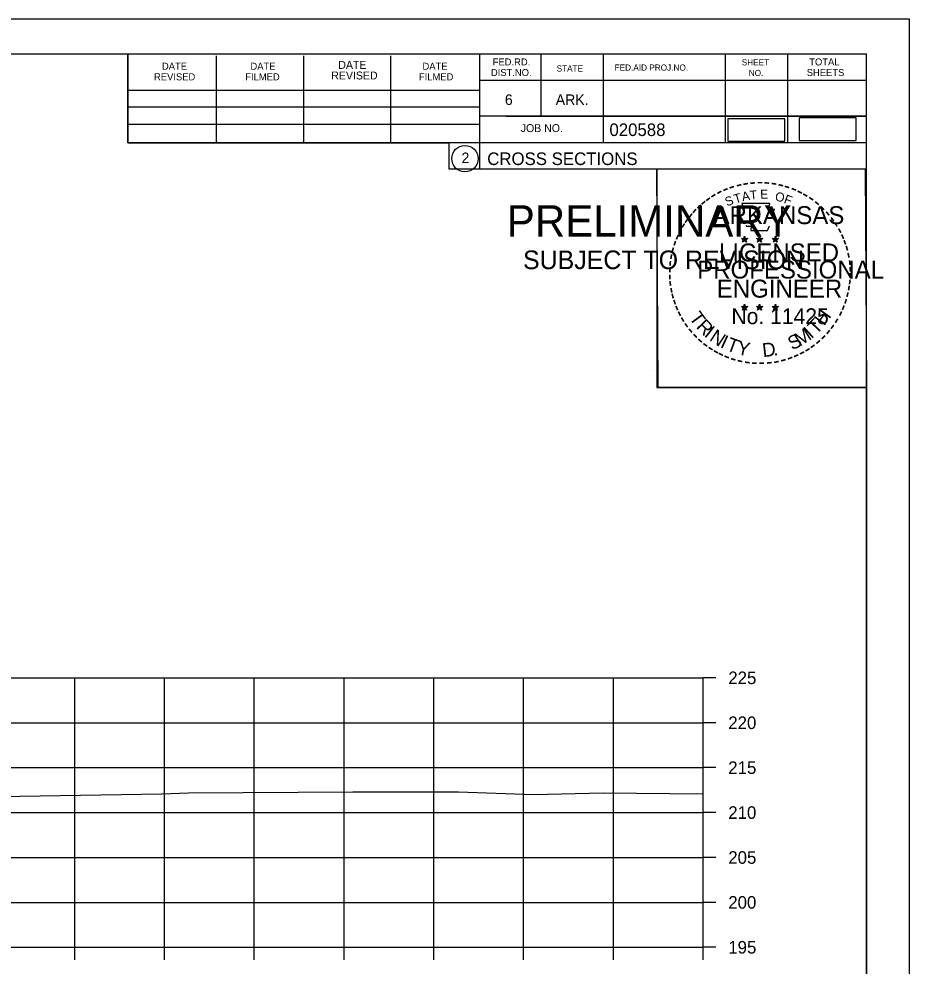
# Model space of a CAD drawing. Extents: x 1368968 to 1369915, y 377395 to 380381.
# Drawn here: x 1369201.9 to 1369301.1, y 379222.3 to 379327.7 of the extents above; entities that cross this region are included whole.
import ezdxf

# ---------------------------------------------------------------- set-up
doc = ezdxf.new("R2010")
doc.units = 0
for name, color, linetype in [('Default', 7, 'Continuous'), ('S_BREAKLINE_ANNOT', 7, 'Continuous'), ('S_BRIDGE', 7, 'Continuous'), ('S_BRIDGE_ANNOT', 7, 'Continuous'), ('S_BUILDING_ANNOT', 7, 'Continuous'), ('S_CAL_CORNER', 7, 'Continuous'), ('S_CTL_TABLE', 7, 'Continuous'), ('S_DITCHLINE_ANNOT', 7, 'Continuous'), ('S_DROP_INLET', 7, 'Continuous')]:
    doc.layers.add(name, color=color, linetype=linetype)

msp = doc.modelspace()

# ---------------------------------------------------------------- linework, layer by layer
at = {"layer": 'Default'}
for points in [[(1369280.88, 379314.11), (1369287.22, 379314.11), (1369287.22, 379316.63), (1369280.88, 379316.63)], [(1369288.84, 379314.19), (1369295.18, 379314.19), (1369295.18, 379316.71), (1369288.84, 379316.71)]]:
    msp.add_lwpolyline(points, close=True, dxfattribs=at)
at = {"layer": 'S_BREAKLINE_ANNOT'}
for p, q in [((1369278.13, 379224.38), (1369278.13, 379254.38)), ((1369279.53, 379254.38), (1369278.13, 379254.38)), ((1369279.53, 379249.38), (1369278.13, 379249.38)), ((1369279.53, 379244.38), (1369278.13, 379244.38)), ((1369279.53, 379239.38), (1369278.13, 379239.38)), ((1369279.53, 379234.38), (1369278.13, 379234.38)), ((1369279.53, 379229.38), (1369278.13, 379229.38)), ((1368998.13, 379224.38), (1369278.13, 379224.38)), ((1369208.13, 379222.98), (1369208.13, 379224.38)), ((1369218.13, 379222.98), (1369218.13, 379224.38)), ((1369228.13, 379222.98), (1369228.13, 379224.38)), ((1369238.13, 379222.98), (1369238.13, 379224.38)), ((1369248.13, 379222.98), (1369248.13, 379224.38)), ((1369258.13, 379222.98), (1369258.13, 379224.38)), ((1369268.13, 379222.98), (1369268.13, 379224.38)), ((1369278.13, 379222.98), (1369278.13, 379224.38)), ((1369279.53, 379224.38), (1369278.13, 379224.38))]:
    msp.add_line(p, q, dxfattribs=at)
at = {"layer": 'S_BRIDGE_ANNOT'}
for p, q in [((1368980.13, 379323.84), (1369296.31, 379323.84)), ((1369214.05, 379313.96), (1369214.05, 379323.84)), ((1369223.91, 379313.96), (1369223.91, 379323.64)), ((1369233.67, 379313.96), (1369233.67, 379323.64)), ((1369243.35, 379313.96), (1369243.35, 379323.64)), ((1369253.21, 379323.84), (1369253.21, 379311.04)), ((1369260.05, 379323.84), (1369260.05, 379316.9)), ((1369266.99, 379323.84), (1369266.99, 379313.96)), ((1369280.57, 379323.84), (1369280.57, 379313.96)), ((1369287.51, 379323.84), (1369287.51, 379313.96)), ((1369296.31, 379118.38), (1369296.31, 379323.84)), ((1369296.31, 379320.9), (1369253.21, 379320.9)), ((1369296.31, 379320.92), (1369296.31, 379320.92)), ((1369214.05, 379319.82), (1369253.21, 379319.82)), ((1369214.05, 379317.96), (1369253.21, 379317.96)), ((1369296.31, 379316.9), (1369253.21, 379316.9)), ((1369256.17, 379316.9), (1369296.31, 379316.9)), ((1369214.05, 379313.96), (1369214.05, 379316.02)), ((1369214.05, 379316.02), (1369253.21, 379316.02)), ((1369296.31, 379313.96), (1369214.05, 379313.96)), ((1369253.21, 379311.04), (1369296.31, 379311.04))]:
    msp.add_line(p, q, dxfattribs=at)
msp.add_circle((1369251.6, 379312.18), 1.47, dxfattribs=at)
at = {"layer": 'S_BUILDING_ANNOT'}
for p, q in [((1369282.4, 379303.3), (1369282.75, 379303.19)), ((1369282.4, 379303.3), (1369282.65, 379303.25)), ((1369282.4, 379303.3), (1369282.64, 379303.17)), ((1369282.53, 379302.89), (1369282.75, 379303.19)), ((1369282.53, 379302.89), (1369282.66, 379303.13)), ((1369282.53, 379302.89), (1369282.75, 379303.11)), ((1369282.75, 379303.55), (1369282.71, 379303.3)), ((1369282.75, 379303.19), (1369282.75, 379303.55)), ((1369282.75, 379303.55), (1369282.8, 379303.3)), ((1369283.09, 379303.3), (1369282.75, 379303.19)), ((1369282.96, 379302.89), (1369282.75, 379303.19)), ((1369282.96, 379302.89), (1369282.75, 379303.1)), ((1369283.09, 379303.3), (1369282.81, 379303.25)), ((1369282.96, 379302.89), (1369282.82, 379303.18)), ((1369283.09, 379303.3), (1369282.89, 379303.19)), ((1369284.07, 379303.3), (1369284.42, 379303.19)), ((1369284.07, 379303.3), (1369284.32, 379303.25)), ((1369284.07, 379303.3), (1369284.31, 379303.17)), ((1369284.2, 379302.89), (1369284.42, 379303.19)), ((1369284.2, 379302.89), (1369284.33, 379303.13)), ((1369284.2, 379302.89), (1369284.42, 379303.11)), ((1369284.42, 379303.55), (1369284.38, 379303.3)), ((1369284.42, 379303.19), (1369284.42, 379303.55)), ((1369284.42, 379303.55), (1369284.47, 379303.3)), ((1369284.76, 379303.3), (1369284.42, 379303.19)), ((1369284.63, 379302.89), (1369284.42, 379303.19)), ((1369284.63, 379302.89), (1369284.42, 379303.1)), ((1369284.76, 379303.3), (1369284.48, 379303.25)), ((1369284.63, 379302.89), (1369284.49, 379303.18)), ((1369284.76, 379303.3), (1369284.56, 379303.19)), ((1369285.83, 379303.28), (1369286.18, 379303.17)), ((1369285.83, 379303.28), (1369286.09, 379303.24)), ((1369285.83, 379303.28), (1369286.07, 379303.16)), ((1369285.97, 379302.88), (1369286.18, 379303.17)), ((1369285.97, 379302.88), (1369286.09, 379303.12)), ((1369285.97, 379302.88), (1369286.18, 379303.09)), ((1369286.18, 379303.54), (1369286.14, 379303.29)), ((1369286.18, 379303.17), (1369286.18, 379303.54)), ((1369286.18, 379303.54), (1369286.23, 379303.29)), ((1369286.53, 379303.28), (1369286.18, 379303.17)), ((1369286.39, 379302.88), (1369286.18, 379303.17)), ((1369286.39, 379302.88), (1369286.18, 379303.09)), ((1369286.53, 379303.28), (1369286.24, 379303.24)), ((1369286.39, 379302.88), (1369286.26, 379303.17)), ((1369286.53, 379303.28), (1369286.32, 379303.18)), ((1369282.39, 379295.72), (1369282.74, 379295.61)), ((1369282.39, 379295.72), (1369282.65, 379295.68)), ((1369282.39, 379295.72), (1369282.63, 379295.6)), ((1369282.53, 379295.32), (1369282.74, 379295.61)), ((1369282.53, 379295.32), (1369282.65, 379295.56)), ((1369282.74, 379295.98), (1369282.7, 379295.73)), ((1369282.74, 379295.61), (1369282.74, 379295.98)), ((1369282.74, 379295.98), (1369282.79, 379295.73)), ((1369283.09, 379295.72), (1369282.74, 379295.61)), ((1369282.96, 379295.32), (1369282.74, 379295.61)), ((1369283.09, 379295.72), (1369282.8, 379295.67)), ((1369282.96, 379295.32), (1369282.82, 379295.61)), ((1369283.09, 379295.72), (1369282.89, 379295.62)), ((1369284.06, 379295.72), (1369284.41, 379295.61)), ((1369284.06, 379295.72), (1369284.32, 379295.68)), ((1369284.06, 379295.72), (1369284.3, 379295.6)), ((1369284.2, 379295.32), (1369284.41, 379295.61)), ((1369284.2, 379295.32), (1369284.32, 379295.56)), ((1369284.41, 379295.98), (1369284.37, 379295.73)), ((1369284.41, 379295.61), (1369284.41, 379295.98)), ((1369284.41, 379295.98), (1369284.46, 379295.73)), ((1369284.76, 379295.72), (1369284.41, 379295.61)), ((1369284.63, 379295.32), (1369284.41, 379295.61)), ((1369284.76, 379295.72), (1369284.47, 379295.67)), ((1369284.63, 379295.32), (1369284.49, 379295.61)), ((1369284.76, 379295.72), (1369284.56, 379295.62)), ((1369285.83, 379295.71), (1369286.18, 379295.6)), ((1369285.83, 379295.71), (1369286.08, 379295.67)), ((1369285.83, 379295.71), (1369286.07, 379295.59)), ((1369285.96, 379295.31), (1369286.18, 379295.6)), ((1369285.96, 379295.31), (1369286.09, 379295.55)), ((1369286.18, 379295.97), (1369286.14, 379295.72)), ((1369286.18, 379295.6), (1369286.18, 379295.97)), ((1369286.18, 379295.97), (1369286.23, 379295.72)), ((1369286.53, 379295.71), (1369286.18, 379295.6)), ((1369286.39, 379295.31), (1369286.18, 379295.6)), ((1369286.53, 379295.71), (1369286.24, 379295.66)), ((1369286.39, 379295.31), (1369286.26, 379295.6)), ((1369286.53, 379295.71), (1369286.32, 379295.61)), ((1369282.53, 379295.32), (1369282.74, 379295.53)), ((1369282.96, 379295.32), (1369282.74, 379295.53)), ((1369284.2, 379295.32), (1369284.41, 379295.53)), ((1369284.63, 379295.32), (1369284.41, 379295.53)), ((1369285.96, 379295.31), (1369286.18, 379295.52)), ((1369286.39, 379295.31), (1369286.18, 379295.52))]:
    msp.add_line(p, q, dxfattribs=at)
for points in [[(1369282.44, 379307.17), (1369282.71, 379306.35)], [(1369285.95, 379306.25), (1369286.09, 379306.54), (1369285.41, 379306.51), (1369285.56, 379307.17), (1369282.44, 379307.17)], [(1369282.93, 379304.75), (1369282.93, 379304.66), (1369283.49, 379304.65), (1369283.44, 379304.17), (1369285.31, 379304.17), (1369285.51, 379304.71)], [(1369282.75, 379303.55), (1369282.96, 379302.89), (1369282.4, 379303.3), (1369283.09, 379303.3), (1369282.53, 379302.89), (1369282.75, 379303.55)], [(1369284.42, 379303.55), (1369284.63, 379302.89), (1369284.07, 379303.3), (1369284.76, 379303.3), (1369284.2, 379302.89), (1369284.42, 379303.55)], [(1369286.18, 379303.54), (1369286.39, 379302.88), (1369285.83, 379303.28), (1369286.53, 379303.28), (1369285.97, 379302.88), (1369286.18, 379303.54)], [(1369282.74, 379295.98), (1369282.96, 379295.32), (1369282.39, 379295.72), (1369283.09, 379295.72), (1369282.53, 379295.32), (1369282.74, 379295.98)], [(1369284.41, 379295.98), (1369284.63, 379295.32), (1369284.06, 379295.72), (1369284.76, 379295.72), (1369284.2, 379295.32), (1369284.41, 379295.98)], [(1369286.18, 379295.97), (1369286.39, 379295.31), (1369285.83, 379295.71), (1369286.53, 379295.71), (1369285.96, 379295.31), (1369286.18, 379295.97)]]:
    msp.add_lwpolyline(points, dxfattribs=at)
for centre, radius in [((1369282.75, 379303.18), 0.172), ((1369282.75, 379303.18), 0.145), ((1369282.75, 379303.18), 0.116), ((1369282.75, 379303.18), 0.0991), ((1369282.75, 379303.18), 0.0747), ((1369282.75, 379303.18), 0.0495), ((1369282.75, 379303.18), 0.0296), ((1369284.42, 379303.18), 0.172), ((1369284.42, 379303.18), 0.145), ((1369284.42, 379303.18), 0.116), ((1369284.42, 379303.18), 0.0991), ((1369284.42, 379303.18), 0.0747), ((1369284.42, 379303.18), 0.0495), ((1369284.42, 379303.18), 0.0296), ((1369286.18, 379303.17), 0.172), ((1369286.18, 379303.17), 0.145), ((1369286.18, 379303.17), 0.116), ((1369286.18, 379303.17), 0.0991), ((1369286.18, 379303.17), 0.0747), ((1369286.18, 379303.17), 0.0495), ((1369286.18, 379303.17), 0.0296), ((1369282.74, 379295.61), 0.172), ((1369282.74, 379295.61), 0.145), ((1369282.74, 379295.61), 0.116), ((1369282.74, 379295.61), 0.0991), ((1369282.74, 379295.61), 0.0747), ((1369282.74, 379295.61), 0.0495), ((1369282.74, 379295.61), 0.0296), ((1369284.41, 379295.61), 0.172), ((1369284.41, 379295.61), 0.145), ((1369284.41, 379295.61), 0.116), ((1369284.41, 379295.61), 0.0991), ((1369284.41, 379295.61), 0.0747), ((1369284.41, 379295.61), 0.0495), ((1369284.41, 379295.61), 0.0296), ((1369286.18, 379295.6), 0.172), ((1369286.18, 379295.6), 0.145), ((1369286.18, 379295.6), 0.116), ((1369286.18, 379295.6), 0.0991), ((1369286.18, 379295.6), 0.0747), ((1369286.18, 379295.6), 0.0495), ((1369286.18, 379295.6), 0.0296)]:
    msp.add_circle(centre, radius, dxfattribs=at)
at = {"layer": 'S_CTL_TABLE'}
msp.add_lwpolyline([(1369195.18, 379241.11), (1369217.82, 379241.46), (1369220.81, 379241.59), (1369239.1, 379241.69), (1369250.89, 379241.68), (1369259.25, 379241.4), (1369267, 379241.57), (1369278.13, 379241.48)], dxfattribs=at)
at = {"layer": 'S_DITCHLINE_ANNOT'}
for p, q in [((1368998.13, 379254.38), (1369278.13, 379254.38)), ((1369208.13, 379224.38), (1369208.13, 379254.38)), ((1369218.13, 379224.38), (1369218.13, 379254.38)), ((1369228.13, 379224.38), (1369228.13, 379254.38)), ((1369238.13, 379224.38), (1369238.13, 379254.38)), ((1369248.13, 379224.38), (1369248.13, 379254.38)), ((1369258.13, 379224.38), (1369258.13, 379254.38)), ((1369268.13, 379224.38), (1369268.13, 379254.38)), ((1369278.13, 379224.38), (1369278.13, 379254.38)), ((1368998.13, 379249.38), (1369278.13, 379249.38)), ((1368998.13, 379244.38), (1369278.13, 379244.38)), ((1368998.13, 379239.38), (1369278.13, 379239.38)), ((1368998.13, 379234.38), (1369278.13, 379234.38)), ((1368998.13, 379229.38), (1369278.13, 379229.38)), ((1368998.13, 379224.38), (1369278.13, 379224.38))]:
    msp.add_line(p, q, dxfattribs=at)
at = {"layer": 'S_DROP_INLET'}
for p, q in [((1368967.73, 379327.74), (1369301.07, 379327.74)), ((1369272.35, 379288.59), (1369272.35, 379288.59))]:
    msp.add_line(p, q, dxfattribs=at)
for points in [[(1368967.73, 379327.74), (1369301.07, 379327.74), (1369301.07, 379114.4), (1368967.73, 379114.4)], [(1369214.05, 379323.84), (1369214.05, 379313.96), (1369249.79, 379313.96), (1369249.79, 379311.04), (1369272.99, 379311.04), (1369272.99, 379286.71), (1369296.31, 379286.71), (1369296.31, 379118.38), (1368980.13, 379118.38), (1368980.13, 379323.84)], [(1369272.99, 379311.04), (1369296.19, 379311.04), (1369296.31, 379286.71), (1369273.11, 379286.71)]]:
    msp.add_lwpolyline(points, close=True, dxfattribs=at)

# ---------------------------------------------------------------- texts
at = {"layer": 'S_BRIDGE'}
for s, p in [('225', (1369280.93, 379253.68)), ('220', (1369280.93, 379248.68)), ('215', (1369280.93, 379243.68)), ('210', (1369280.93, 379238.68)), ('205', (1369280.93, 379233.68)), ('200', (1369280.93, 379228.68)), ('195', (1369280.93, 379223.68))]:
    msp.add_text(s, height=1.4, dxfattribs=at).set_placement(p)
at = {"layer": 'S_BRIDGE_ANNOT'}
for s, height, p in [('DATE', 0.879, (1369237.49, 379322.18)), ('FED.RD.', 0.782, (1369254.69, 379322.56)), ('SHEET', 0.684, (1369282.43, 379322.56)), ('TOTAL', 0.782, (1369289.95, 379322.56)), ('DATE', 0.782, (1369217.85, 379322.08)), ('DATE', 0.782, (1369227.71, 379322.08)), ('DATE', 0.782, (1369246.87, 379322.08)), ('DIST.NO.', 0.782, (1369254.49, 379321.38)), ('STATE', 0.684, (1369261.81, 379321.88)), ('FED.AID PROJ.NO.', 0.684, (1369268.27, 379321.98)), ('NO.', 0.684, (1369283.21, 379321.38)), ('SHEETS', 0.782, (1369289.67, 379321.38)), ('REVISED', 0.782, (1369216.97, 379320.9)), ('FILMED', 0.782, (1369227.13, 379320.9)), ('REVISED', 0.879, (1369236.71, 379321)), ('FILMED', 0.782, (1369246.47, 379320.9)), ('6', 1.17, (1369256.05, 379318.16)), ('ARK.', 1.172, (1369261.71, 379318.16)), ('JOB NO.', 0.879, (1369257.81, 379315.14)), ('020588', 1.4, (1369267.69, 379314.7)), ('2', 1.17, (1369251.22, 379311.69)), ('CROSS SECTIONS', 1.4, (1369254.08, 379311.47))]:
    msp.add_text(s, height=height, rotation=360, dxfattribs=at).set_placement(p)
at = {"layer": 'S_BUILDING_ANNOT'}
for s, height, rotation, p in [('-', 1.6, 13.6301, (1369281.94, 379308.54)), ('-', 1.6, 10.2193, (1369282.62, 379308.7)), ('-', 1.6, 5.8968, (1369283.34, 379308.81)), ('-', 1.6, 0.1862, (1369284.12, 379308.89)), ('-', 1.6, 357.743, (1369284.84, 379308.87)), ('-', 1.6, 352.1617, (1369285.58, 379308.82)), ('-', 1.6, 347.2049, (1369286.3, 379308.7)), ('-', 1.6, 34.0636, (1369279.32, 379307.35)), ('-', 1.6, 28.7918, (1369279.92, 379307.72)), ('-', 1.6, 24.3072, (1369280.55, 379308.03)), ('-', 1.6, 19.1761, (1369281.19, 379308.3)), ('T', 1, 16.4036, (1369281.71, 379307.18)), ('A', 1, 11.2132, (1369282.53, 379307.43)), ('T', 1, 6.0228, (1369283.38, 379307.6)), ('E', 1, 0.8323, (1369284.49, 379307.71)), ('O', 1, 350.4515, (1369286.09, 379307.5)), ('-', 1.6, 342.3362, (1369286.94, 379308.55)), ('-', 1.6, 337.8551, (1369287.67, 379308.33)), ('-', 1.6, 334.1211, (1369288.3, 379308.05)), ('-', 1.6, 329.6409, (1369288.88, 379307.77)), ('-', 1.6, 38.9507, (1369278.27, 379306.57)), ('-', 1.6, 36.2317, (1369278.75, 379306.95)), ('S', 1, 21.594, (1369280.79, 379306.85)), ('F', 1, 340.0707, (1369287.05, 379307.27)), ('-', 1.6, 325.8627, (1369289.53, 379307.41)), ('-', 1.6, 320.5297, (1369290.14, 379306.98)), ('-', 1.6, 50.6142, (1369276.99, 379305.19)), ('-', 1.6, 48.423, (1369277.39, 379305.68)), ('-', 1.6, 42.9622, (1369277.84, 379306.16)), ('ARKANSAS', 2, 360, (1369279.29, 379304.89)), ('-', 1.6, 315.5786, (1369290.73, 379306.5)), ('-', 1.6, 309.8797, (1369291.3, 379305.95)), ('-', 1.6, 54.2325, (1369276.57, 379304.62)), ('-', 1.6, 306.6522, (1369291.83, 379305.34)), ('-', 1.4, 303.6753, (1369292.31, 379304.78)), ('-', 1.6, 62.8713, (1369275.93, 379303.48)), ('-', 1.6, 58.0706, (1369276.25, 379304.1)), ('-', 1.6, 299.6684, (1369292.63, 379304.17)), ('-', 1.6, 72.3945, (1369275.46, 379302.24)), ('-', 1.6, 67.7743, (1369275.68, 379302.87)), ('DWB', 0.01, 360, (1369282.73, 379303.18)), ('DWB', 0.01, 360, (1369284.4, 379303.18)), ('DWB', 0.01, 360, (1369286.17, 379303.17)), ('-', 1.6, 294.6628, (1369292.96, 379303.56)), ('-', 1.6, 290.5728, (1369293.21, 379302.98)), ('-', 1.6, 75.461, (1369275.26, 379301.53)), ('LICENSED', 2, 360, (1369279.89, 379300.74)), ('-', 1.6, 285.1233, (1369293.45, 379302.4)), ('-', 1.6, 81.2013, (1369275.13, 379300.82)), ('PROFESSIONAL', 2, 360, (1369277.47, 379298.83)), ('-', 1.6, 280.5493, (1369293.65, 379301.66)), ('-', 1.6, 276.5962, (1369293.81, 379300.89)), ('-', 1.6, 89.0622, (1369275.03, 379299.42)), ('-', 1.6, 85.1863, (1369275.05, 379300.12)), ('-', 1.6, 274.3301, (1369293.87, 379300.17)), ('-', 1.6, 94.1959, (1369275.06, 379298.7)), ('ENGINEER', 2, 360, (1369279.65, 379296.71)), ('-', 1.6, 263.5172, (1369293.89, 379298.87)), ('-', 1.6, 269.9407, (1369293.9, 379299.54)), ('-', 1.6, 98.9479, (1369275.13, 379298.03)), ('-', 1.6, 101.7149, (1369275.27, 379297.3)), ('-', 1.6, 260.9953, (1369293.81, 379298.22)), ('-', 1.6, 105.4578, (1369275.43, 379296.7)), ('-', 1.6, 255.7626, (1369293.7, 379297.54)), ('-', 1.6, 109.0874, (1369275.65, 379296.07)), ('-', 1.6, 114.0643, (1369275.9, 379295.48)), ('No. 11425', 1.757, 360, (1369281.28, 379293.76)), ('DWB', 0.01, 360, (1369282.73, 379295.61)), ('DWB', 0.01, 360, (1369284.4, 379295.61)), ('DWB', 0.01, 360, (1369286.17, 379295.6)), ('-', 1.6, 247.8887, (1369293.3, 379296.15)), ('-', 1.6, 252.8681, (1369293.52, 379296.82)), ('-', 1.6, 115.7289, (1369276.2, 379294.86)), ('-', 1.6, 120.4471, (1369276.56, 379294.27)), ('T', 1.54, 306.0406, (1369276.5, 379294.45)), ('T', 1.54, 46.6444, (1369290.73, 379292.54)), ('H', 1.54, 54.6088, (1369291.62, 379293.49)), ('-', 1.6, 244.6197, (1369293.04, 379295.52)), ('-', 1.6, 125.8934, (1369276.96, 379293.71)), ('R', 1.54, 314.005, (1369277.27, 379293.4)), ('I', 1.54, 321.9694, (1369278.17, 379292.47)), ('I', 1.54, 42.1136, (1369290.17, 379292.06)), ('-', 1.6, 233.8452, (1369292.24, 379294.11)), ('-', 1.6, 239.0712, (1369292.64, 379294.76)), ('-', 1.6, 130.7181, (1369277.43, 379293.16)), ('-', 1.6, 134.2238, (1369277.94, 379292.61)), ('N', 1.54, 326.5002, (1369278.73, 379292)), ('I', 1.54, 335.3603, (1369279.94, 379291.21)), ('S', 1.54, 26.9312, (1369288.05, 379290.81)), ('M', 1.54, 32.6563, (1369288.89, 379291.22)), ('-', 1.6, 225.7653, (1369291.33, 379292.98)), ('-', 1.6, 231.2538, (1369291.81, 379293.55)), ('-', 1.6, 138.9338, (1369278.47, 379292.15)), ('-', 1.6, 144.6463, (1369279.02, 379291.74)), ('T', 1.54, 339.8912, (1369280.6, 379290.89)), ('Y', 1.54, 347.8556, (1369281.82, 379290.44)), ('D', 1.54, 6.3969, (1369284.8, 379290.08)), ('-', 1.6, 215.7363, (1369290.26, 379292)), ('-', 1.6, 221.0851, (1369290.81, 379292.47)), ('-', 1.6, 148.0898, (1369279.59, 379291.37)), ('-', 1.6, 151.5704, (1369280.16, 379291.05)), ('-', 1.6, 154.6002, (1369280.69, 379290.8)), ('-', 1.6, 158.5612, (1369281.31, 379290.55)), ('.', 1.54, 13.7642, (1369286, 379290.21)), ('-', 1.6, 204.2516, (1369288.55, 379290.95)), ('-', 1.6, 207.3568, (1369289.17, 379291.27)), ('-', 1.6, 212.2491, (1369289.73, 379291.61)), ('-', 1.6, 162.7983, (1369282, 379290.33)), ('-', 1.6, 167.5555, (1369282.71, 379290.17)), ('-', 1.6, 173.1155, (1369283.48, 379290.06)), ('-', 1.6, 176.5183, (1369284.23, 379290.01)), ('-', 1.6, 181.5918, (1369284.98, 379290.03)), ('-', 1.6, 185.8167, (1369285.79, 379290.1)), ('-', 1.6, 191.2858, (1369286.52, 379290.23)), ('-', 1.6, 195.4743, (1369287.25, 379290.43)), ('-', 1.6, 200.7184, (1369287.93, 379290.68))]:
    msp.add_text(s, height=height, rotation=rotation, dxfattribs=at).set_placement(p)
at = {"layer": 'S_CAL_CORNER'}
for s, height, p in [('PRELIMINARY', 3.5, (1369256.26, 379303.5)), ('DWB', 0.01, (1369257.01, 379305.35)), ('SUBJECT TO REVISION', 2.0751, (1369258.07, 379299.88))]:
    msp.add_text(s, height=height, rotation=360, dxfattribs=at).set_placement(p)

doc.saveas('drawing.dxf')
